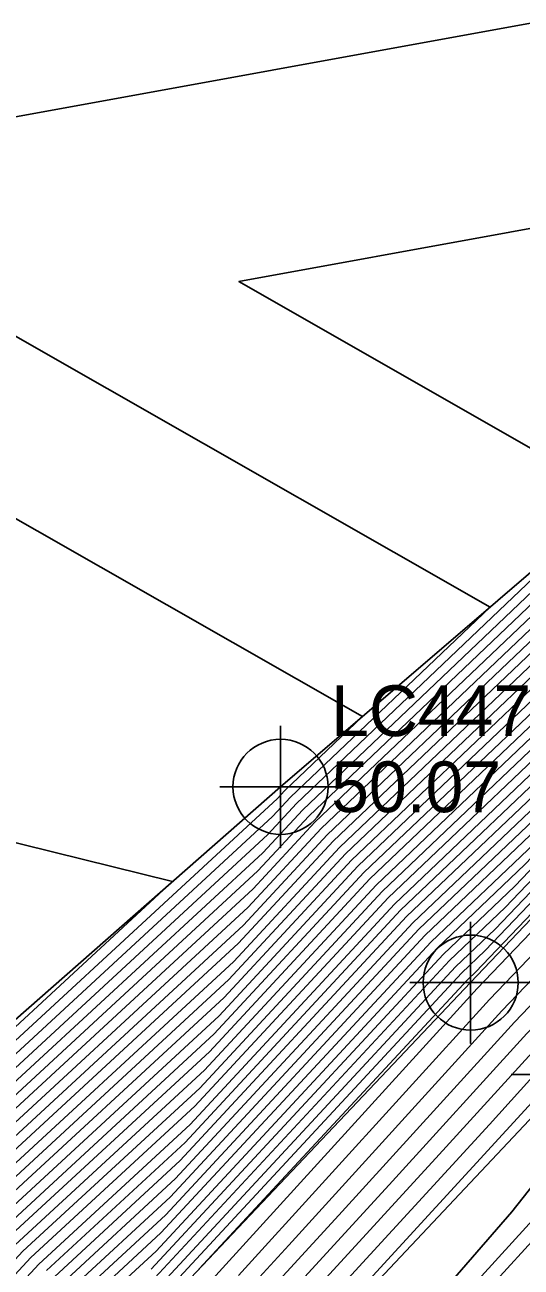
# Model space of a CAD drawing. Extents: x 2188792 to 2191981, y 386090 to 389710.
# Drawn here: x 2190868.2 to 2190892.7, y 388651.4 to 388712.7 of the extents above; entities that cross this region are included whole.
import ezdxf

# ---------------------------------------------------------------- set-up
doc = ezdxf.new("R2010")
doc.units = 0
for name, color, linetype in [('DTM Contours Major', 7, 'Continuous'), ('DTM Contours Minor', 7, 'Continuous'), ('Exist DTM Breakline', 7, 'Continuous'), ('Exist DTM Breakline Cogo Elevation', 7, 'Continuous'), ('Exist DTM Breakline Cogo Number', 7, 'Continuous'), ('Exist DTM Breakline Cogo Point CELL', 7, 'Continuous'), ('Exist Roads EOP', 7, 'Continuous')]:
    doc.layers.add(name, color=color, linetype=linetype)

msp = doc.modelspace()

# ---------------------------------------------------------------- linework, layer by layer
at = {"layer": 'DTM Contours Major'}
for points in [[(2190839.713, 388637.144), (2190860.91, 388656.862), (2190861.542, 388657.546), (2190875.52, 388670.452), (2190856.287, 388675.203), (2190817.871, 388680.523), (2190842.362, 388710.749), (2190860.554, 388728.295), (2190887.629, 388752.834)], [(2190938.524, 388737.874), (2190935.596, 388734.272), (2190932.547, 388730.567), (2190927.752, 388726.062), (2190924.74, 388722.303), (2190922.29, 388718.807), (2190919.194, 388717.826), (2190910.043, 388700.164), (2190903.882, 388694.369), (2190903.111, 388693.563), (2190882.24, 388673.686), (2190879.731, 388670.981), (2190863.484, 388655.98), (2190859.581, 388651.757), (2190841.901, 388635.312)], [(2190940.59, 388727.176), (2190936.667, 388723.105), (2190934.006, 388720.257), (2190930.68, 388716.795), (2190927.289, 388713.154), (2190925.294, 388711.121), (2190925.198, 388711.018), (2190922.086, 388708.878), (2190905.214, 388693.009), (2190900.677, 388688.26), (2190883.745, 388672.135), (2190878.534, 388666.517), (2190865.427, 388654.414), (2190858.252, 388646.653)], [(2190939.99, 388723.633), (2190933.949, 388717.368), (2190933.258, 388716.649), (2190927.398, 388710.571), (2190927.072, 388710.199), (2190926.934, 388710.056), (2190923.827, 388706.8), (2190919.471, 388703.806), (2190906.545, 388691.649), (2190898.242, 388682.957), (2190885.251, 388670.585), (2190877.338, 388662.053), (2190867.369, 388652.848), (2190856.923, 388641.549)], [(2190939.716, 388721.567), (2190935.279, 388716.966), (2190933.23, 388714.833), (2190928.939, 388710.383), (2190928.087, 388709.41), (2190927.991, 388709.31), (2190919.882, 388700.814), (2190916.856, 388698.734), (2190907.877, 388690.289), (2190895.807, 388677.654), (2190886.756, 388669.035), (2190876.141, 388657.589), (2190869.311, 388651.282)], [(2190939.443, 388719.502), (2190936.61, 388716.564), (2190933.202, 388713.018), (2190930.48, 388710.194), (2190929.102, 388708.621), (2190929.049, 388708.565), (2190915.937, 388694.827), (2190914.241, 388693.662), (2190909.209, 388688.929), (2190893.373, 388672.351), (2190888.262, 388667.484), (2190874.944, 388653.125), (2190871.253, 388649.716)], [(2190937.94, 388716.162), (2190933.175, 388711.202), (2190932.022, 388710.006), (2190930.117, 388707.831), (2190930.106, 388707.82), (2190911.992, 388688.841), (2190911.626, 388688.589), (2190910.541, 388687.569), (2190890.938, 388667.049), (2190889.768, 388665.934), (2190873.748, 388648.661)], [(2190938.768, 388713.99), (2190934.456, 388709.379), (2190933.489, 388707.981), (2190932.625, 388705.729), (2190922.579, 388695.131), (2190913.086, 388685.225), (2190904.034, 388675.692), (2190892.369, 388663.521), (2190883.721, 388654.01), (2190875.851, 388645.429)], [(2190880.59, 388640.737), (2190892.242, 388654.169), (2190896.466, 388659.509), (2190908.65, 388672.258), (2190917.649, 388680.631), (2190934.481, 388698.362), (2190937.024, 388700.844), (2190937.399, 388701.635)]]:
    msp.add_lwpolyline(points, dxfattribs=at)
at = {"layer": 'DTM Contours Minor'}
for points in [[(2190840.15, 388636.778), (2190860.644, 388655.841), (2190861.931, 388657.233), (2190880.688, 388674.552), (2190881.035, 388674.926), (2190884.878, 388678.586), (2190865.567, 388689.612), (2190851.241, 388693.151), (2190834.609, 388695.454), (2190845.212, 388708.54), (2190853.088, 388716.137), (2190885.513, 388745.525), (2190887.967, 388721.983), (2190909.383, 388725.882), (2190911.046, 388729.091), (2190914.765, 388730.269), (2190917.319, 388737.394), (2190917.117, 388740.27), (2190910.194, 388741.595), (2190907.702, 388742.762), (2190890.949, 388750.271)], [(2190840.588, 388636.411), (2190860.378, 388654.82), (2190862.319, 388656.919), (2190880.449, 388673.659), (2190881.336, 388674.616), (2190891.169, 388683.98), (2190853.394, 388705.55), (2190907.444, 388715.391), (2190913.083, 388726.275), (2190920.496, 388728.622), (2190920.848, 388729.125), (2190921.28, 388729.665), (2190930.636, 388738.454), (2190931.207, 388739.148), (2190931.754, 388739.822), (2190931.549, 388741.623), (2190930.196, 388741.866), (2190922.055, 388742.13), (2190920.195, 388749.335)], [(2190841.463, 388635.678), (2190859.847, 388652.778), (2190863.096, 388656.293), (2190879.97, 388671.874), (2190881.939, 388673.996), (2190903.598, 388694.623), (2190903.615, 388694.641), (2190903.752, 388694.77), (2190917.157, 388720.642), (2190921.692, 388722.078), (2190923.443, 388724.577), (2190925.595, 388727.263), (2190931.91, 388733.196), (2190934.133, 388735.898), (2190936.267, 388738.523), (2190935.467, 388745.541)], [(2190841.026, 388636.045), (2190860.112, 388653.799), (2190862.708, 388656.606), (2190880.21, 388672.767), (2190881.637, 388674.306), (2190897.461, 388689.375), (2190878.79, 388700.036), (2190905.504, 388704.9), (2190915.12, 388723.459), (2190921.094, 388725.35), (2190922.145, 388726.851), (2190923.438, 388728.464), (2190931.273, 388735.825), (2190932.67, 388737.523), (2190934.011, 388739.173), (2190933.508, 388743.582)], [(2190940.78, 388737.225), (2190937.06, 388732.647), (2190933.184, 388727.938), (2190929.909, 388724.861), (2190926.037, 388720.029), (2190922.888, 388715.535), (2190921.231, 388715.01), (2190916.335, 388705.559), (2190904.148, 388694.097), (2190902.624, 388692.502), (2190882.541, 388673.376), (2190879.492, 388670.088), (2190863.873, 388655.667), (2190859.315, 388650.736)], [(2190938.523, 388731.022), (2190933.821, 388725.309), (2190932.067, 388723.66), (2190927.335, 388717.755), (2190923.486, 388712.263), (2190923.268, 388712.194), (2190922.626, 388710.954), (2190904.414, 388693.825), (2190902.137, 388691.442), (2190882.842, 388673.065), (2190879.252, 388669.195), (2190864.261, 388655.354), (2190859.049, 388649.716)], [(2190939.986, 388729.397), (2190934.459, 388722.68), (2190934.224, 388722.459), (2190932.239, 388719.982), (2190928.569, 388716.162), (2190928.175, 388715.739), (2190924.088, 388711.576), (2190924.059, 388711.545), (2190923.132, 388710.907), (2190904.681, 388693.553), (2190901.651, 388690.381), (2190883.143, 388672.755), (2190879.013, 388668.303), (2190864.65, 388655.04), (2190858.784, 388648.695)], [(2190940.753, 388728.081), (2190935.524, 388722.655), (2190934.304, 388721.35), (2190929.624, 388716.479), (2190927.732, 388714.446), (2190924.691, 388711.348), (2190924.629, 388711.281), (2190922.609, 388709.893), (2190904.947, 388693.281), (2190901.164, 388689.32), (2190883.444, 388672.445), (2190878.774, 388667.41), (2190865.038, 388654.727), (2190858.518, 388647.674)], [(2190940.045, 388724.046), (2190933.683, 388717.449), (2190933.264, 388717.012), (2190927.09, 388710.609), (2190926.869, 388710.357), (2190926.722, 388710.205), (2190924.616, 388707.997), (2190919.994, 388704.821), (2190906.279, 388691.921), (2190898.729, 388684.018), (2190884.95, 388670.895), (2190877.577, 388662.946), (2190866.98, 388653.161), (2190857.189, 388642.57)], [(2190940.062, 388724.42), (2190933.417, 388717.529), (2190933.269, 388717.375), (2190926.781, 388710.646), (2190926.666, 388710.515), (2190926.511, 388710.354), (2190925.405, 388709.195), (2190920.517, 388705.835), (2190906.013, 388692.193), (2190899.216, 388685.078), (2190884.649, 388671.205), (2190877.816, 388663.839), (2190866.592, 388653.475), (2190857.455, 388643.59)], [(2190938.953, 388724.006), (2190933.408, 388718.071), (2190932.792, 388717.429), (2190927.596, 388711.849), (2190926.473, 388710.684), (2190926.464, 388710.673), (2190926.299, 388710.503), (2190926.194, 388710.392), (2190921.04, 388706.849), (2190905.746, 388692.465), (2190899.703, 388686.139), (2190884.348, 388671.515), (2190878.056, 388664.731), (2190866.203, 388653.788), (2190857.72, 388644.611)], [(2190937.81, 388723.556), (2190933.707, 388719.164), (2190931.736, 388717.112), (2190926.847, 388711.861), (2190925.897, 388710.894), (2190925.768, 388710.754), (2190921.563, 388707.864), (2190905.48, 388692.737), (2190900.19, 388687.199), (2190884.046, 388671.825), (2190878.295, 388665.624), (2190865.815, 388654.101), (2190857.986, 388645.632)], [(2190939.881, 388722.807), (2190934.481, 388717.207), (2190933.247, 388715.923), (2190928.014, 388710.496), (2190927.478, 388709.884), (2190927.357, 388709.758), (2190922.249, 388704.405), (2190918.425, 388701.777), (2190907.078, 388691.105), (2190897.268, 388680.836), (2190885.853, 388669.965), (2190876.859, 388660.267), (2190868.145, 388652.222), (2190856.392, 388639.507)], [(2190939.936, 388723.22), (2190934.215, 388717.288), (2190933.252, 388716.286), (2190927.706, 388710.533), (2190927.275, 388710.042), (2190927.145, 388709.907), (2190923.038, 388705.603), (2190918.948, 388702.792), (2190906.812, 388691.377), (2190897.755, 388681.897), (2190885.552, 388670.275), (2190877.098, 388661.16), (2190867.757, 388652.535), (2190856.657, 388640.528)], [(2190939.826, 388722.394), (2190934.747, 388717.127), (2190933.241, 388715.559), (2190928.323, 388710.458), (2190927.681, 388709.726), (2190927.568, 388709.609), (2190921.46, 388703.208), (2190917.902, 388700.763), (2190907.345, 388690.833), (2190896.781, 388679.775), (2190886.154, 388669.655), (2190876.62, 388659.375), (2190868.534, 388651.909), (2190856.126, 388638.486)], [(2190939.771, 388721.981), (2190935.013, 388717.047), (2190933.236, 388715.196), (2190928.631, 388710.42), (2190927.884, 388709.568), (2190927.78, 388709.459), (2190920.671, 388702.011), (2190917.379, 388699.748), (2190907.611, 388690.561), (2190896.294, 388678.715), (2190886.455, 388669.345), (2190876.38, 388658.482), (2190868.922, 388651.596), (2190855.86, 388637.465)], [(2190939.662, 388721.154), (2190935.546, 388716.886), (2190933.225, 388714.47), (2190929.247, 388710.345), (2190928.29, 388709.252), (2190928.203, 388709.161), (2190919.093, 388699.616), (2190916.333, 388697.719), (2190908.144, 388690.017), (2190895.321, 388676.594), (2190887.058, 388668.724), (2190875.902, 388656.696), (2190869.699, 388650.969)], [(2190939.607, 388720.741), (2190935.812, 388716.805), (2190933.219, 388714.107), (2190929.556, 388710.307), (2190928.493, 388709.094), (2190928.414, 388709.012), (2190918.304, 388698.419), (2190915.81, 388696.705), (2190908.41, 388689.745), (2190894.834, 388675.533), (2190887.359, 388668.414), (2190875.662, 388655.804), (2190870.087, 388650.656)], [(2190939.552, 388720.328), (2190936.078, 388716.725), (2190933.214, 388713.744), (2190929.864, 388710.27), (2190928.696, 388708.936), (2190928.626, 388708.863), (2190917.515, 388697.222), (2190915.287, 388695.69), (2190908.676, 388689.473), (2190894.347, 388674.473), (2190887.66, 388668.104), (2190875.423, 388654.911), (2190870.476, 388650.343)], [(2190939.497, 388719.915), (2190936.344, 388716.644), (2190933.208, 388713.381), (2190930.172, 388710.232), (2190928.899, 388708.779), (2190928.837, 388708.714), (2190916.726, 388696.024), (2190914.764, 388694.676), (2190908.943, 388689.201), (2190893.86, 388673.412), (2190887.961, 388667.794), (2190875.184, 388654.018), (2190870.864, 388650.03)], [(2190939.388, 388719.089), (2190936.876, 388716.484), (2190933.197, 388712.654), (2190930.789, 388710.157), (2190929.305, 388708.463), (2190929.26, 388708.416), (2190915.148, 388693.63), (2190913.718, 388692.647), (2190909.476, 388688.657), (2190892.886, 388671.291), (2190888.563, 388667.174), (2190874.705, 388652.232), (2190871.641, 388649.403)], [(2190939.333, 388718.676), (2190937.142, 388716.403), (2190933.191, 388712.291), (2190931.097, 388710.119), (2190929.508, 388708.305), (2190929.472, 388708.267), (2190914.359, 388692.433), (2190913.195, 388691.633), (2190909.742, 388688.385), (2190892.399, 388670.23), (2190888.864, 388666.864), (2190874.466, 388651.34)], [(2190937.674, 388716.242), (2190933.18, 388711.565), (2190931.713, 388710.044), (2190929.914, 388707.989), (2190929.895, 388707.969), (2190912.781, 388690.038), (2190912.149, 388689.604), (2190910.275, 388687.841), (2190891.425, 388668.109), (2190889.467, 388666.244), (2190873.987, 388649.554)], [(2190937.408, 388716.323), (2190933.186, 388711.928), (2190931.405, 388710.081), (2190929.711, 388708.147), (2190929.683, 388708.118), (2190913.57, 388691.235), (2190912.672, 388690.618), (2190910.008, 388688.113), (2190891.912, 388669.17), (2190889.165, 388666.554), (2190874.226, 388650.447)], [(2190938.472, 388716.001), (2190933.164, 388710.476), (2190932.638, 388709.931), (2190931.218, 388708.309), (2190930.815, 388707.259), (2190928.85, 388705.186), (2190911.283, 388686.855), (2190909.722, 388685.211), (2190890.53, 388665.187), (2190876.304, 388649.542)], [(2190938.206, 388716.082), (2190933.169, 388710.839), (2190932.33, 388709.968), (2190930.32, 388707.673), (2190930.318, 388707.671), (2190911.203, 388687.643), (2190911.103, 388687.575), (2190910.808, 388687.297), (2190890.451, 388665.988), (2190890.069, 388665.624), (2190876.821, 388651.34)], [(2190938.738, 388715.921), (2190933.158, 388710.113), (2190932.946, 388709.893), (2190932.374, 388709.24), (2190931.419, 388706.749), (2190926.76, 388701.834), (2190911.884, 388686.312), (2190907.826, 388682.038), (2190891.143, 388664.632), (2190878.776, 388651.031)], [(2190938.931, 388715.583), (2190933.474, 388709.748), (2190933.237, 388709.404), (2190932.022, 388706.239), (2190924.669, 388698.483), (2190912.485, 388685.768), (2190905.93, 388678.865), (2190891.756, 388664.076), (2190881.249, 388652.521), (2190875.289, 388646.023)], [(2190938.604, 388712.397), (2190935.438, 388709.011), (2190933.742, 388706.558), (2190933.229, 388705.219), (2190920.488, 388691.779), (2190913.686, 388684.682), (2190902.138, 388672.519), (2190892.981, 388662.965), (2190886.193, 388655.5), (2190876.413, 388644.835)], [(2190938.441, 388710.804), (2190936.42, 388708.643), (2190933.995, 388705.134), (2190933.832, 388704.709), (2190918.398, 388688.428), (2190914.287, 388684.138), (2190900.242, 388669.346), (2190893.594, 388662.409), (2190888.666, 388656.99), (2190876.975, 388644.242)], [(2190877.537, 388643.648), (2190891.138, 388658.479), (2190894.207, 388661.854), (2190898.346, 388666.173), (2190914.888, 388683.595), (2190916.308, 388685.076), (2190924.596, 388693.82), (2190934.727, 388703.707), (2190935.775, 388705.92), (2190937.402, 388708.274)], [(2190877.543, 388642.444), (2190878.098, 388643.054), (2190893.611, 388659.969), (2190894.82, 388661.298), (2190896.45, 388663), (2190906.791, 388673.891), (2190915.989, 388682.449), (2190921.391, 388688.139), (2190935.876, 388702.275), (2190938.009, 388706.782)]]:
    msp.add_lwpolyline(points, dxfattribs=at)
at = {"layer": 'Exist DTM Breakline'}
for points in [[(2190838.625, 388638.055), (2190880.842, 388675.125), (2190923.576, 388711.769)], [(2190573.365, 388260.981), (2190597.901, 388295.54), (2190631.673, 388341.911), (2190665.633, 388387.704), (2190697.655, 388430.604), (2190723.725, 388465.2), (2190753.059, 388503.07), (2190785.767, 388545.802), (2190819.064, 388584.997), (2190852.901, 388626.1), (2190890.215, 388665.473), (2190930.375, 388707.631)], [(2190577.542, 388257.996), (2190603.612, 388290.612), (2190636.664, 388338.271), (2190669.633, 388384.463), (2190703.281, 388427.435), (2190727.416, 388462.342), (2190757.056, 388500.06), (2190789.024, 388542.543), (2190823.823, 388581.148), (2190857.673, 388621.065), (2190895.218, 388660.937), (2190934.113, 388704.472)], [(2190581.907, 388254.915), (2190606.074, 388288.679), (2190639.657, 388335.907), (2190673.648, 388381.454), (2190705.924, 388425.615), (2190730.79, 388459.235), (2190760.7, 388497.606), (2190793.213, 388538.942), (2190826.757, 388578.342), (2190860.823, 388618.157), (2190897.463, 388658.369), (2190937.269, 388700.539)]]:
    msp.add_lwpolyline(points, dxfattribs=at)
at = {"layer": 'Exist DTM Breakline Cogo Point CELL'}
for points in [[(2190880.842, 388678.125), (2190880.842, 388672.125), (2190880.842, 388675.125), (2190883.842, 388675.125), (2190877.842, 388675.125)], [(2190890.215, 388668.473), (2190890.215, 388662.473), (2190890.215, 388665.473), (2190893.215, 388665.473), (2190887.215, 388665.473)], [(2190895.218, 388663.937), (2190895.218, 388657.937), (2190895.218, 388660.937), (2190898.218, 388660.937), (2190892.218, 388660.937)]]:
    msp.add_lwpolyline(points, dxfattribs=at)
for centre in [(2190880.842, 388675.125), (2190890.215, 388665.473)]:
    msp.add_circle(centre, 2.344, dxfattribs=at)
at = {"layer": 'Exist Roads EOP'}
msp.add_lwpolyline([(2191117.249, 388879.058), (2191079.828, 388842.231), (2191041.78, 388804.717), (2191005.521, 388768.388), (2190968.813, 388731.779), (2190932.611, 388694.747), (2190897.463, 388657.367), (2190862.115, 388618.542), (2190828.092, 388579.337), (2190795.886, 388540.624), (2190765.721, 388503.072), (2190733.106, 388461.208), (2190701.312, 388418.791), (2190672.539, 388379.484), (2190643.174, 388339.162), (2190612.645, 388296.995), (2190582.398, 388254.562), (2190551.22, 388211.33), (2190519.268, 388166.971), (2190488.249, 388123.952), (2190458.501, 388082.405), (2190428.971, 388041.571), (2190398.227, 387998.986)], dxfattribs=at)

# ---------------------------------------------------------------- texts
at = {"layer": 'Exist DTM Breakline Cogo Elevation'}
msp.add_text('50.07', height=2.5, dxfattribs=at).set_placement((2190883.342, 388673.875))
at = {"layer": 'Exist DTM Breakline Cogo Number'}
msp.add_text('LC447', height=2.5, dxfattribs=at).set_placement((2190883.342, 388677.625))

doc.saveas('drawing.dxf')
